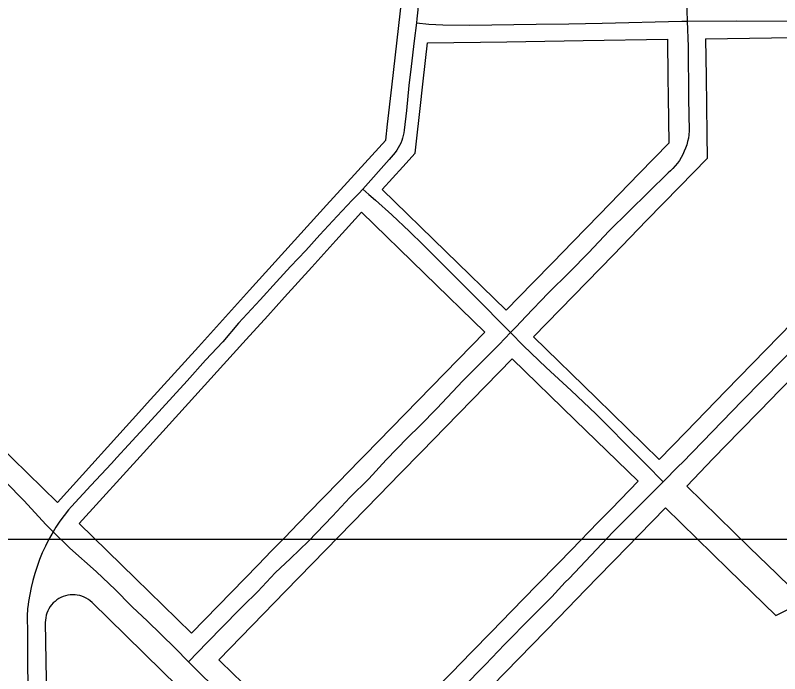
# Model space of a CAD drawing. Extents: x -25029 to 2274964, y -81170 to 687028.
# Drawn here: x 13853 to 14853, y -64624 to -63762 of the extents above; entities that cross this region are included whole.
import ezdxf

# ---------------------------------------------------------------- set-up
doc = ezdxf.new("R2010")
doc.units = 0
for name, color, linetype in [('81911BEA - RW_X_Fee_RW', 7, 'Continuous'), ('GE_X_CL_2000', 7, 'Continuous'), ('TI_BORDER', 7, 'Continuous')]:
    doc.layers.add(name, color=color, linetype=linetype)

msp = doc.modelspace()

# ---------------------------------------------------------------- linework, layer by layer
at = {"layer": '81911BEA - RW_X_Fee_RW'}
for p, q in [((14337.6, -63925.7), (14339.9, -63905)), ((14416.2, -64071.7), (14332.8, -63990.4)), ((14388.3, -64100.3), (14306, -64020.1)), ((14495.1, -64148.4), (14416.2, -64071.7)), ((14467.1, -64177.1), (14388.3, -64100.3))]:
    msp.add_line(p, q, dxfattribs=at)
for points in [[(14339.9, -63905), (14345.4, -63856.6), (14356.7, -63756.6), (14362.3, -63707), (14369.3, -63645.3), (14374.9, -63595.7), (14378.2, -63566.2)], [(14756.3, -63793.1), (14871.2, -63791.3), (14986.1, -63789.6)], [(14756.3, -63793.1), (14756.9, -63843.1), (14757.4, -63880.6), (14757.9, -63918), (14758.3, -63949.8)], [(14375.9, -63943), (14377.7, -63927), (14382.1, -63888.5), (14386.6, -63848.7), (14392.2, -63798.6)], [(14392.2, -63798.6), (14495.9, -63797.1), (14520.9, -63796.7), (14595.8, -63795.5), (14706.2, -63793.8)], [(14706.2, -63793.8), (14706.9, -63843.9), (14707.2, -63868.9), (14708, -63929.8)], [(13907.7, -64400), (14018.4, -64277.8), (14025.2, -64270.3), (14092.3, -64196.3), (14159.4, -64122.3), (14193, -64085.2), (14226.6, -64048.2), (14260.2, -64011.1), (14337.6, -63925.7)], [(14495.1, -64148.4), (14529.9, -64112.7), (14556.1, -64085.8), (14582.3, -64058.9), (14617.2, -64023), (14669.4, -63969.3), (14708, -63929.8)], [(14332.8, -63990.4), (14360, -63960.6), (14375.9, -63943)], [(14530.9, -64183.3), (14565.8, -64147.4), (14600.6, -64111.7), (14635.5, -64075.8), (14679.1, -64031.1), (14722.7, -63986.3), (14740.2, -63968.4), (14758.3, -63949.8)], [(13936.4, -64427.9), (14020.4, -64335.3), (14054, -64298.2), (14087.6, -64261.1), (14138, -64205.5), (14154.8, -64186.9), (14183, -64155.8), (14205.1, -64131.4), (14240.8, -64092.1), (14272.4, -64057.2), (14306, -64020.1)], [(13907.7, -64400), (13769.8, -64265.7), (13719.6, -64216.8), (13683.8, -64182), (13665.8, -64164.5), (13615.7, -64115.7), (13560.4, -64061.8), (13542.5, -64044.4), (13524.5, -64026.9)], [(14695.7, -64343.8), (14730.5, -64308), (14782.9, -64254.2), (14817.8, -64218.4), (14852.6, -64182.6), (14887.5, -64146.7)], [(14083.4, -64571.1), (14170.6, -64481.6), (14188.1, -64463.6), (14205.5, -64445.8), (14223, -64427.8), (14254.4, -64395.6), (14257.9, -64392), (14275.3, -64374.1), (14303.2, -64345.4), (14310.2, -64338.3), (14345.1, -64302.5), (14379.9, -64266.6), (14432.3, -64212.9), (14467.1, -64177.1)], [(14695.7, -64343.8), (14613.3, -64263.5), (14530.9, -64183.3)], [(14731.5, -64378.6), (14766.4, -64342.8), (14801.2, -64307), (14827.4, -64280.1), (14853.6, -64253.2), (14879.7, -64226.3), (14905.9, -64199.5)], [(14119.2, -64606), (14206.5, -64516.4), (14241.3, -64480.7), (14258.8, -64462.7), (14293.6, -64426.9), (14328.5, -64391.1), (14356.4, -64362.4), (14384.3, -64333.7), (14415.8, -64301.5), (14450.6, -64265.6), (14502.9, -64211.9)], [(14667.8, -64372.4), (14585.4, -64292.2), (14502.9, -64211.9)], [(14284.1, -64766.4), (14371.3, -64676.9), (14397.5, -64650), (14423.6, -64623.2), (14449.8, -64596.3), (14476, -64569.4), (14502.1, -64542.6), (14535.2, -64508.5), (14563.2, -64479.9), (14580.6, -64462), (14615.4, -64426.2), (14632.9, -64408.3), (14667.8, -64372.4)], [(14886.4, -64529.5), (14849.7, -64493.7), (14813.9, -64458.9), (14731.5, -64378.6)], [(14319.9, -64801.4), (14424.5, -64693.9), (14459.4, -64658), (14494.3, -64622.2), (14529.2, -64586.4), (14564, -64550.6), (14598.9, -64514.7), (14633.8, -64478.9), (14637.3, -64475.4), (14668.7, -64443.1), (14703.6, -64407.2)], [(14848.1, -64548), (14786, -64487.5), (14703.6, -64407.2)], [(14083.4, -64571.1), (14045.8, -64534.5), (14010, -64499.6), (13936.4, -64427.9)], [(13953.2, -64531.1), (13950.8, -64529.1), (13948.3, -64527.2), (13945.6, -64525.5), (13942.8, -64524.1), (13939.9, -64523), (13936.9, -64522), (13933.8, -64521.4), (13930.8, -64521), (13927.7, -64520.9), (13924.4, -64521), (13921.3, -64521.5), (13918.3, -64522.2), (13915.3, -64523.2), (13912.4, -64524.4), (13909.7, -64525.9), (13907.1, -64527.6), (13904.6, -64529.6), (13902.3, -64531.6), (13900.2, -64534), (13898.3, -64536.5), (13896.7, -64539.2), (13895.3, -64542), (13894, -64544.9), (13893.1, -64547.9), (13892.5, -64551), (13892.1, -64554.1), (13891.9, -64557.2)], [(13953.2, -64531.1), (13996.9, -64573.9), (14045.5, -64621.4), (14082.6, -64657.6), (14182.3, -64755.2), (14235.7, -64807.4), (14278.6, -64849.3), (14349, -64918.2)], [(14848.1, -64548), (14866.6, -64539), (14886.4, -64529.5)], [(13891.9, -64557.2), (13899.1, -64982.6), (13901.3, -65114.4)], [(14284.1, -64766.4), (14201.6, -64686.2), (14174.8, -64660.1), (14156.9, -64642.7), (14138.9, -64625.2), (14119.2, -64606)]]:
    msp.add_lwpolyline(points, dxfattribs=at)
at = {"layer": 'GE_X_CL_2000'}
for points in [[(14727.1, -63291.4), (14727.7, -63310.4), (14728.7, -63351), (14729.8, -63400.2), (14729.4, -63457.8), (14729.8, -63520.4), (14729.4, -63591.2), (14730, -63674.5), (14731.4, -63741.6), (14732.2, -63770)], [(14380.8, -63742.9), (14378.4, -63767), (14377.8, -63772.4)], [(14377.8, -63772.4), (14374.9, -63795.7), (14370.8, -63829.4), (14367.8, -63854.3), (14364.6, -63886.9), (14361.6, -63912.6), (14361.2, -63916.1), (14360.5, -63919.6), (14359.6, -63923), (14358.5, -63926.4), (14357.2, -63929.7), (14355.6, -63932.9), (14353.9, -63936), (14351.9, -63938.9), (14349.8, -63941.8), (14342.1, -63951.2), (14307.5, -63989.8)], [(14377.8, -63772.4), (14394.1, -63774), (14412.2, -63774.9), (14447.2, -63775.4), (14534.6, -63773.9), (14577.1, -63773.6), (14620.9, -63772.5), (14725.3, -63770), (14732.2, -63770)], [(14732.2, -63770), (14733.3, -63803.2), (14734, -63871.3), (14734.8, -63913.8), (14734.4, -63918.7), (14733.7, -63923.1), (14732.8, -63927.6), (14731.6, -63931.9), (14730.1, -63936.2), (14728.4, -63940.4), (14726.5, -63944.5), (14724.3, -63948.5), (14721.9, -63952.3), (14719.3, -63956), (14716.5, -63959.5), (14713.5, -63962.9), (14710.2, -63966.1), (14707.4, -63968.6), (14629.9, -64044.5), (14602.9, -64073.5), (14578.5, -64098.3), (14550.4, -64126.2), (14520.9, -64156.9), (14508.1, -64170.3), (14501, -64177.8)], [(14732.2, -63770), (14797.2, -63769.7), (14916, -63770), (14973.9, -63768.5), (15011.3, -63767.9)], [(14307.5, -63989.8), (14302.3, -63995.6), (14293.7, -64004.6), (14273.9, -64025.3), (14251.4, -64049.9), (14233, -64070.3), (14213, -64091.3), (14194.6, -64111.3), (14173.2, -64134.7), (14145, -64165.5), (14124.1, -64189.8), (14101.7, -64213.9), (14077.5, -64240.9), (14026, -64297), (14000.9, -64324.8), (13985.5, -64341.4), (13978.5, -64349), (13951.4, -64377.9), (13926.4, -64405.5), (13922.1, -64409.7), (13916.4, -64417.1), (13911, -64424.7), (13905.8, -64432.6), (13902.2, -64438.5)], [(14307.5, -63989.8), (14315.3, -63997.1), (14324.3, -64004.5), (14345.7, -64023.5), (14368.5, -64045.3), (14386.4, -64062.9), (14414.4, -64091), (14442.4, -64118.6), (14469.9, -64146.4), (14483.2, -64159.6), (14501, -64177.8)], [(14905.9, -64163.9), (14883.7, -64186.2), (14804, -64267.3), (14725.9, -64347.8), (14721, -64352.8), (14700.6, -64373.2)], [(14501, -64177.8), (14486, -64193.4), (14438.6, -64240.9), (14404.4, -64277.1), (14382.6, -64299.3), (14366.2, -64315.7), (14338, -64344.4), (14315.3, -64369), (14290.4, -64393.5), (14267.8, -64417.9), (14236.4, -64450.7), (14213.1, -64473.5), (14192.7, -64492.4), (14170.1, -64516.6), (14150.4, -64536.1), (14145.7, -64540.8), (14103.8, -64583.5), (14079.5, -64608.7)], [(14501, -64177.8), (14517.9, -64194.9), (14547.7, -64223.6), (14580.4, -64253.7), (14612.5, -64284), (14669, -64340.8), (14675.4, -64347.4), (14678.5, -64350.5), (14700.6, -64373.2)], [(13839.7, -64373), (13864.3, -64398), (13892.8, -64429.2), (13902.2, -64438.5)], [(14700.6, -64373.2), (14683.7, -64390.1), (14634.9, -64439.1), (14577.6, -64499.9), (14572.6, -64504.4), (14554.9, -64523.6), (14539.3, -64539.5), (14528.5, -64550.5), (14493, -64586.2), (14468.2, -64612.1), (14437.5, -64643.3), (14403.8, -64678.8), (14371.5, -64709.5), (14335.3, -64748.2), (14304.2, -64782.1), (14286.9, -64800.5), (14281.8, -64805.9)], [(13902.2, -64438.5), (13896.3, -64449), (13892, -64457.5), (13888, -64466.1), (13884.4, -64475), (13881.1, -64483.9), (13878.2, -64493), (13875.6, -64502.1), (13873.3, -64511.3), (13871.5, -64520.6), (13870, -64529.9), (13869.5, -64533.7), (13868.8, -64539.2), (13868, -64548.5), (13868.6, -64571.3), (13869, -64679.2), (13869, -64774.9), (13869.7, -64866.1), (13871, -64971.8), (13871.9, -65060.4), (13873, -65151.6), (13874, -65249.9), (13874.1, -65274.4), (13874.7, -65310.7)], [(13902.2, -64438.5), (13923.9, -64460.1), (13958.7, -64490.7), (13983.9, -64514.6), (14003.7, -64534.9), (14006.1, -64537.3), (14025.4, -64555.1), (14061.8, -64591), (14079.5, -64608.7)], [(14079.5, -64608.7), (14092.6, -64621.9), (14133.2, -64661.5), (14173.7, -64700.1), (14216.4, -64741.6), (14250, -64774.9), (14281.8, -64805.9)]]:
    msp.add_lwpolyline(points, dxfattribs=at)
at = {"layer": 'TI_BORDER'}
msp.add_lwpolyline([(9951.6, -64448.4), (16951.6, -64448.4), (16951.6, -69048.4), (9951.6, -69048.4)], close=True, dxfattribs=at)

doc.saveas('drawing.dxf')
